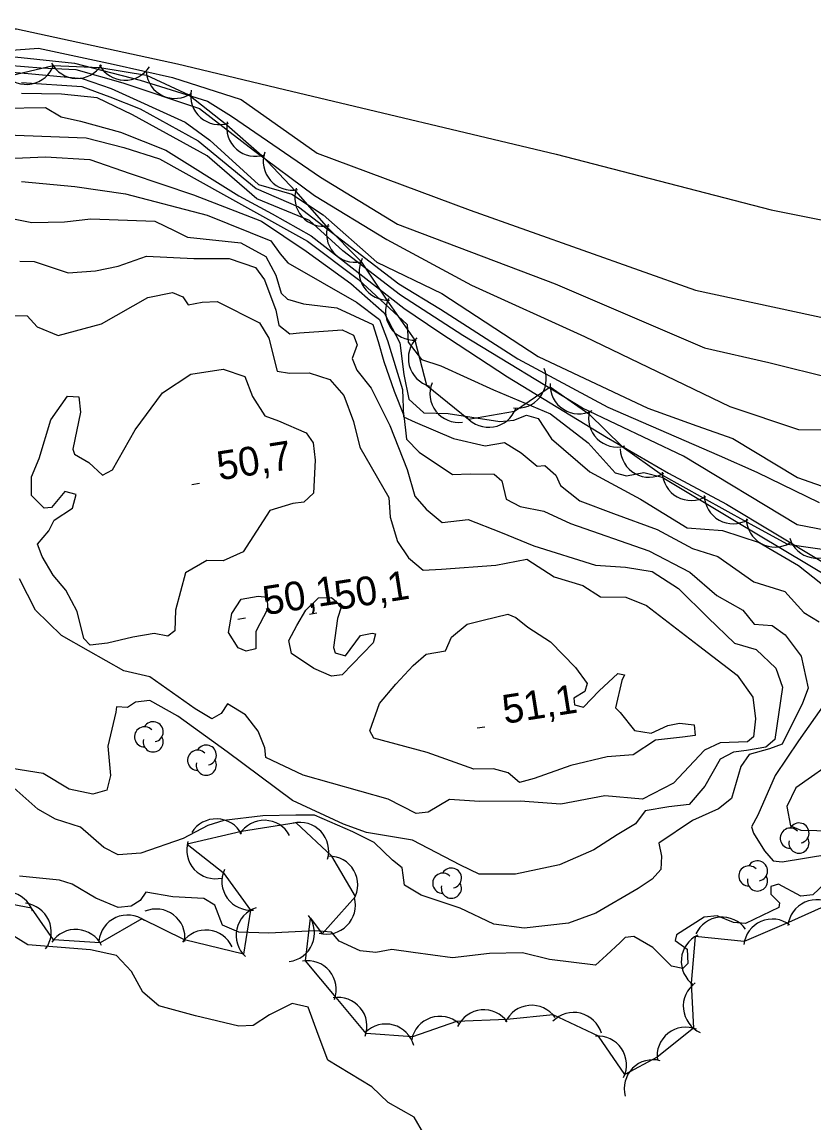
# Model space of a CAD drawing. Extents: x 646142 to 649934, y 5874075 to 5876351.
# Drawn here: x 648828.8 to 648911.3, y 5874832.2 to 5874946.9 of the extents above; entities that cross this region are included whole.
import ezdxf

# ---------------------------------------------------------------- set-up
doc = ezdxf.new("R2010")
doc.units = 0
for name, color, linetype in [('Niveau 1', 7, 'Continuous'), ('Niveau 2', 7, 'Continuous'), ('Niveau 3', 7, 'Continuous'), ('Niveau 44', 7, 'Continuous')]:
    doc.layers.add(name, color=color, linetype=linetype)

msp = doc.modelspace()

# ---------------------------------------------------------------- linework, layer by layer
at = {"layer": 'Niveau 1'}
for points in [[(648826.56, 5874941.75), (648829.48, 5874941.51), (648835.1, 5874941), (648838.13, 5874939.96), (648845.84, 5874936.46), (648848.39, 5874934.56), (648853.47, 5874929.94), (648856.94, 5874928.95), (648860.22, 5874926.79), (648865.79, 5874921.88), (648872.55, 5874918.61), (648872.55, 5874918.61), (648882.61, 5874912.03), (648894.03, 5874906.64), (648899.11, 5874904.8), (648902.86, 5874903.5), (648909.6, 5874899.42)], [(648826.47, 5874932.61), (648831.27, 5874932.82), (648835.9, 5874932.56), (648840.1, 5874931.09), (648846.69, 5874928.87), (648853.8, 5874926.14), (648858.43, 5874923), (648863.08, 5874919.64), (648866.55, 5874916.59), (648868.2, 5874913.45), (648868.6, 5874910.17), (648869.14, 5874907.59), (648870.69, 5874906.16), (648873.22, 5874906.11), (648878.61, 5874905.25), (648880.08, 5874905.42), (648881.4, 5874905.92), (648882.59, 5874905.59), (648884, 5874903.46), (648887.97, 5874900.02), (648893.26, 5874897.19), (648898.1, 5874894.19), (648901.8, 5874893.93), (648905.63, 5874892.66), (648909.71, 5874890.26), (648913.52, 5874887.26)], [(648832.08, 5874889.27), (648830.94, 5874891.19), (648830.44, 5874892.5), (648831.64, 5874893.89), (648832.19, 5874894.98), (648834.09, 5874896.23), (648834.49, 5874897.65), (648833.31, 5874897.96), (648831.91, 5874896.32), (648831.13, 5874896.23), (648829.83, 5874897.56), (648829.82, 5874899.5), (648830.61, 5874901.41), (648831.84, 5874905.43), (648833.59, 5874907.92), (648834.74, 5874907.82), (648834.93, 5874906.25), (648834.14, 5874902.4), (648834.32, 5874901.85), (648835.8, 5874900.99), (648837.21, 5874899.67), (648838.28, 5874900.25), (648840.63, 5874904.4), (648843.47, 5874908.27), (648846.42, 5874910.21), (648849.78, 5874910.72), (648852.04, 5874909.95), (648852.86, 5874907.88), (648854.13, 5874905.86), (648855.56, 5874905.35), (648858.45, 5874904.09), (648859.15, 5874903.03), (648859.37, 5874901.23), (648859.21, 5874897.79), (648858.18, 5874896.87), (648857.06, 5874896.74), (648854.64, 5874896.01), (648851.86, 5874891.69), (648849.8, 5874890.77), (648848.09, 5874890.79), (648845.85, 5874889.51), (648844.84, 5874885.62), (648844.76, 5874883.45), (648844.02, 5874882.91), (648842.62, 5874883.2), (648840.39, 5874882.82), (648837.73, 5874882.17), (648835.93, 5874881.96), (648835.27, 5874882.68), (648834.59, 5874885.46), (648833.41, 5874887.71), (648832.08, 5874889.27)], [(648909.6, 5874899.42), (648913.35, 5874898.12), (648917.61, 5874898.27), (648921.45, 5874898.14), (648924.92, 5874897.16), (648931.3, 5874895.12), (648936.96, 5874893.35), (648941.2, 5874892.69), (648944.49, 5874891.34), (648948.24, 5874889), (648951.71, 5874886.16), (648960.11, 5874881.81), (648970.16, 5874879.05), (648983.43, 5874878.29)], [(648850.69, 5874885.28), (648851.65, 5874886.76), (648853.44, 5874887.08), (648854.37, 5874886.96), (648854.4, 5874885.71), (648853.2, 5874883.41), (648853.19, 5874881.58), (648852.19, 5874881.35), (648851.35, 5874881.71), (648850.36, 5874883.3), (648850.69, 5874885.28)], [(648858.41, 5874885.61), (648859.73, 5874886.91), (648861.09, 5874886.95), (648862.11, 5874886.04), (648861.7, 5874884.74), (648861.27, 5874881.73), (648861.45, 5874881.18), (648862.52, 5874880.85), (648864.08, 5874882.97), (648865.31, 5874883.22), (648865.66, 5874883.15), (648865.43, 5874882.21), (648862.19, 5874878.87), (648861.06, 5874878.74), (648859.25, 5874879.55), (648856.9, 5874881.1), (648856.62, 5874882.44), (648857.46, 5874884.02), (648858.41, 5874885.61)], [(648870.93, 5874881.03), (648872.94, 5874881.38), (648873.56, 5874882.82), (648875.22, 5874884.15), (648876.88, 5874884.58), (648879.43, 5874885.21), (648880.27, 5874884.86), (648881.53, 5874883.86), (648883.88, 5874882.31), (648886.48, 5874879.65), (648887.71, 5874877.97), (648887.47, 5874877.15), (648886.3, 5874876.44), (648886.38, 5874875.76), (648887.32, 5874875.53), (648888.94, 5874877.2), (648890.89, 5874879.03), (648891.59, 5874878.88), (648891.32, 5874878.28), (648890.64, 5874875.46), (648891.15, 5874874.95), (648892.63, 5874873.07), (648894.37, 5874872.82), (648896.1, 5874873.59), (648897.33, 5874873.85), (648898.83, 5874873.68), (648898.96, 5874872.56), (648897.62, 5874872.4), (648894.81, 5874872.07), (648892.48, 5874870.55), (648889.77, 5874870.35), (648886.01, 5874869.45), (648882.18, 5874868.09), (648880.64, 5874867.68), (648879.49, 5874868.69), (648877.96, 5874869.08), (648875.91, 5874869.07), (648871.03, 5874870.78), (648865.49, 5874872.3), (648865.06, 5874873.04), (648866.08, 5874875.9), (648867.77, 5874877.92), (648869.59, 5874879.85), (648870.93, 5874881.03)], [(648914.51, 5874871.51), (648913.97, 5874870.3), (648909.42, 5874867.12), (648908.51, 5874865.18), (648908.87, 5874863.15), (648909.96, 5874862.7), (648913.3, 5874862.63), (648917.08, 5874861.7), (648917.83, 5874860.29), (648917.37, 5874859.32), (648915.83, 5874858.79), (648914.99, 5874857.2), (648913.57, 5874854.73), (648914.01, 5874852.95), (648915.66, 5874851.64), (648919.15, 5874848.49), (648925.8, 5874844.78), (648929.45, 5874844.06), (648934.86, 5874841.13), (648938.68, 5874837.09), (648941.25, 5874832.91), (648943.82, 5874829.76)], [(648870.7, 5874831.08), (648869.69, 5874832.8), (648866.97, 5874834.32), (648865.28, 5874835.97), (648860.69, 5874838.76), (648859.68, 5874841.41), (648858.64, 5874844.28), (648856.99, 5874844.66), (648854.6, 5874843.46), (648852.9, 5874842.34), (648851.41, 5874842.28), (648846.91, 5874843.36), (648843.1, 5874844.41), (648841.44, 5874845.83), (648840.26, 5874847.99), (648838.68, 5874849.65), (648835.96, 5874850.25), (648829.46, 5874850.75), (648826.97, 5874852.3)]]:
    msp.add_lwpolyline(points, dxfattribs=at)
at = {"layer": 'Niveau 2'}
for points in [[(648804.39, 5874946.88), (648818.24, 5874946.15), (648828.26, 5874946.15), (648845.02, 5874942.51), (648856.18, 5874939.85), (648884.49, 5874933.12), (648906.85, 5874927.33), (648926.66, 5874923.35), (648935.29, 5874921.33), (648949.8, 5874920.69), (648964.39, 5874919.36), (648976.84, 5874914.53), (648990.17, 5874906.3), (649000.31, 5874901.42), (649016.05, 5874896.28), (649031.58, 5874894.83), (649049.16, 5874893.62), (649079, 5874896.65)], [(648819.82, 5874943.36), (648830.55, 5874944.14), (648838.32, 5874942.48), (648844.53, 5874941.11), (648851.68, 5874938.8), (648859.57, 5874933.21), (648875.52, 5874927.27), (648898.98, 5874918.95), (648913.31, 5874915.85), (648922.47, 5874915.99), (648928.58, 5874916.47), (648935.28, 5874916.78), (648945.95, 5874916.98), (648956.41, 5874915.99), (648960.6, 5874914.97), (648966, 5874912.57), (648980.97, 5874903.15), (648991.99, 5874897.58), (649006.15, 5874891.91), (649016.29, 5874889.72), (649025.58, 5874888.71), (649034.13, 5874888.08)], [(648828.08, 5874943.26), (648834.32, 5874942.59), (648841.15, 5874940.83)], [(648827.41, 5874942.39), (648830.81, 5874942.09), (648834.43, 5874941.93), (648839.35, 5874940.53), (648847.33, 5874937.86), (648852.96, 5874933.53), (648859.32, 5874928.82), (648866.84, 5874924.24), (648875.65, 5874919.47), (648887.43, 5874914.11), (648902.57, 5874906.83), (648909.7, 5874904.42), (648912.6, 5874904.41), (648916.84, 5874904.79), (648922.03, 5874905.04), (648928.98, 5874904.11), (648943.99, 5874899.72), (648947.97, 5874899.37), (648955.43, 5874897.11), (648966.42, 5874892.48), (648980.81, 5874885.58)], [(648828.78, 5874940.57), (648835.07, 5874940.15)], [(648841.15, 5874940.83), (648848.16, 5874938.62), (648850.67, 5874937.06), (648859.92, 5874930.7), (648867.94, 5874925.83), (648884.37, 5874919.61), (648899.93, 5874912.94), (648906.62, 5874911.4), (648913.32, 5874909.74), (648916.67, 5874909.9), (648927.65, 5874909.32), (648940.53, 5874909.31), (648947.22, 5874908.7), (648949.78, 5874909.58), (648950.93, 5874911.57), (648953.2, 5874911.95), (648958.06, 5874910.2), (648961.32, 5874909.07), (648967.46, 5874905.37), (648978.1, 5874898.02)], [(648913.71, 5874893.7), (648909.58, 5874894.49), (648897.75, 5874901.65), (648887.22, 5874906.65), (648874.76, 5874914.21), (648868.25, 5874918.41), (648862.27, 5874923.03), (648858.77, 5874926.2), (648853.3, 5874928.45), (648848.14, 5874932.93), (648840.35, 5874937.21), (648836.68, 5874938.98), (648832.94, 5874939.35), (648828.77, 5874939.44)], [(648835.07, 5874940.15), (648837.97, 5874939.1), (648841.13, 5874937.84), (648847.2, 5874934.5), (648853.23, 5874929.54), (648857.63, 5874927.62), (648868.08, 5874919.59), (648872.44, 5874916.98), (648880.47, 5874911.79), (648889.86, 5874906.75), (648901.45, 5874901.74), (648905.36, 5874900), (648911.87, 5874896.83)], [(648826.8, 5874937.9), (648831.29, 5874937.96), (648832.9, 5874937), (648834.92, 5874936.54), (648839.09, 5874935.41), (648843.81, 5874933.54), (648851.42, 5874928.78)], [(648827.21, 5874935.13), (648835.53, 5874934.83), (648839.45, 5874933.79), (648843.16, 5874932.61), (648849.83, 5874928.9), (648858.58, 5874924.05), (648863.9, 5874920.07), (648868.95, 5874915.36), (648869.06, 5874913.53), (648870.43, 5874911.74), (648872.47, 5874911.05), (648877.94, 5874908.58), (648883.89, 5874906.05), (648887.81, 5874903.06), (648890.61, 5874899.93), (648891.8, 5874899.61), (648893.6, 5874899.94), (648895.5, 5874899.47), (648903.06, 5874894.94), (648913.23, 5874888.88)], [(648828.79, 5874930.25), (648834.35, 5874929.75), (648839.61, 5874928.98), (648848.14, 5874926.77), (648854.77, 5874924.1), (648855.74, 5874922.72), (648856.54, 5874921.78), (648863.69, 5874917.68), (648866.08, 5874915.89), (648866.92, 5874913.7), (648868.46, 5874908.6), (648868.57, 5874905.74), (648869.79, 5874905.2), (648873.78, 5874903.48), (648877.08, 5874902.72), (648879.1, 5874903.07), (648880.84, 5874902.01), (648880.84, 5874902.01), (648882.5, 5874900.6), (648883.29, 5874900.69), (648884.45, 5874899.68), (648884.92, 5874898.59), (648886.95, 5874896.99), (648890.44, 5874895.67), (648894.99, 5874894.03), (648898.67, 5874892.05), (648901.3, 5874891.21), (648905.06, 5874888.55), (648908.28, 5874887.55), (648910.26, 5874885.37), (648911.87, 5874884.41)], [(648851.42, 5874928.78), (648854.88, 5874926.88), (648858.96, 5874924.59), (648868.62, 5874917.07), (648872.26, 5874914.61), (648879.4, 5874909.91), (648889.73, 5874903.62), (648896.17, 5874899.88), (648902.2, 5874896.66), (648912.15, 5874890.68)], [(648827.27, 5874926.52), (648829.85, 5874926.01), (648833.28, 5874926.07), (648835.99, 5874926.39), (648842.67, 5874926.13), (648844.74, 5874925.11), (648846.07, 5874924.47), (648851.64, 5874923.86), (648854.22, 5874922.44), (648855.26, 5874920.5), (648855.83, 5874918.62), (648856.48, 5874918), (648858.14, 5874917.51), (648861.62, 5874917.11), (648865.38, 5874915.38), (648865.94, 5874913.61), (648866.54, 5874911.5), (648867.6, 5874908.42), (648868.59, 5874905.9), (648868.89, 5874903.42), (648870.2, 5874902.08), (648873.69, 5874899.74), (648873.69, 5874899.74), (648875.51, 5874899.83), (648878.03, 5874899.79), (648878.81, 5874899.07), (648879.26, 5874897.18), (648880.73, 5874896.43), (648883.2, 5874895.92), (648885.98, 5874894.64), (648894.11, 5874891.81), (648898.39, 5874889.56), (648901.2, 5874887.14), (648903.91, 5874885.62), (648905.11, 5874884.16), (648906.96, 5874884.03), (648908.34, 5874883.05), (648909.98, 5874880.83), (648910.73, 5874877.48), (648910.12, 5874875.92), (648908, 5874871.67), (648906.69, 5874871.17), (648904.59, 5874870.58), (648903.71, 5874869.33), (648902.74, 5874866.01), (648901.38, 5874864.93), (648898.67, 5874863.7), (648895.17, 5874861.34), (648895.45, 5874860), (648895.39, 5874858.62), (648894.48, 5874857.59), (648893, 5874856.62)], [(648828.6, 5874921.98), (648830.09, 5874921.92), (648833.66, 5874920.74), (648836.5, 5874920.95), (648838.84, 5874921.45), (648841.8, 5874922.49), (648846.75, 5874922.26), (648850.41, 5874922.23), (648853.15, 5874921.29), (648854.11, 5874920.03), (648855.29, 5874916.85), (648855.59, 5874915.29), (648856.73, 5874914.39), (648857.75, 5874914.51), (648860.24, 5874914.68), (648862.17, 5874914.8), (648863.38, 5874914.25), (648863.73, 5874913.26), (648863.22, 5874911.83), (648863.7, 5874910.63), (648865.19, 5874908.74), (648867.15, 5874904.85), (648868.96, 5874900.26), (648868.96, 5874900.26), (648869.75, 5874897.5), (648870.94, 5874896.15), (648872.6, 5874894.74), (648875.31, 5874895.06), (648878.67, 5874893.73), (648882.16, 5874892.31), (648888.57, 5874890.31), (648891.68, 5874890.1), (648894.48, 5874889.63), (648897.21, 5874887.89), (648900.32, 5874884.82), (648903.05, 5874882.17), (648905.3, 5874881.51), (648907.36, 5874879.58), (648908.06, 5874877.61), (648907.24, 5874872.13), (648906.3, 5874871.34), (648904.29, 5874870.99), (648902.94, 5874870.83), (648901.54, 5874870.09), (648899.94, 5874867.28), (648898.34, 5874865.37), (648896.2, 5874865.12), (648893.73, 5874864.72), (648892.75, 5874863.35), (648890.83, 5874862.21)], [(648830.43, 5874915.12), (648832.6, 5874914.23), (648837.13, 5874915.45), (648841.94, 5874918.17), (648844.5, 5874918.7), (648845.58, 5874918.26), (648846.14, 5874917.41), (648847.59, 5874917.69), (648849.18, 5874917.76), (648853.56, 5874915.53), (648854.55, 5874913.94), (648855.43, 5874910.5), (648856.71, 5874910.3), (648858.76, 5874910.32), (648860.89, 5874909.65), (648862.35, 5874907.99), (648863.37, 5874905.26), (648864.03, 5874902.59), (648867.06, 5874897.35), (648867.2, 5874895.31), (648867.96, 5874892.78), (648869.08, 5874891.08), (648870.61, 5874889.77), (648872.53, 5874889.88), (648878.19, 5874890.31), (648881.42, 5874890.92), (648884.27, 5874889.08), (648887.24, 5874888.17), (648889.09, 5874887.02), (648891.72, 5874886.98), (648893.88, 5874886.09), (648899.29, 5874881.93), (648903.31, 5874878.86), (648904.97, 5874876.54), (648905.24, 5874874.29), (648905.01, 5874872.43), (648904.39, 5874871.9), (648901.55, 5874871.8), (648899.93, 5874871.04), (648896.69, 5874867.58), (648893.47, 5874865.94)], [(648828, 5874916.32), (648829.38, 5874916.26), (648830.43, 5874915.12)], [(648893.47, 5874865.94), (648889.55, 5874866.29), (648884.97, 5874865.41), (648880.71, 5874865.71), (648876.49, 5874865.67), (648873.38, 5874865.88), (648871.14, 5874864.59), (648869.9, 5874864.45), (648866.98, 5874865.93), (648858.12, 5874868.44), (648854.24, 5874870.27), (648854.12, 5874871.28), (648853.45, 5874873.03), (648852.11, 5874874.7), (648850.25, 5874875.86), (648849.57, 5874874.87), (648848.61, 5874874.3), (648846.89, 5874875.35), (648842.14, 5874878.68), (648839.45, 5874879.28), (648835.77, 5874881.37), (648832.94, 5874882.98), (648830.23, 5874885.63), (648828.58, 5874888.87)], [(648890.83, 5874862.21), (648888.39, 5874860.66), (648884.81, 5874859.1), (648880.24, 5874858.11), (648876.46, 5874858.12), (648874.52, 5874859.04), (648869.52, 5874861.66), (648864.73, 5874862.47), (648862.34, 5874863.34), (648857.01, 5874865.8), (648850.22, 5874870.85), (648845.07, 5874874.59), (648842.14, 5874876.2), (648840.67, 5874876.02), (648839.82, 5874875.47), (648838.67, 5874875.56), (648838.62, 5874874.98), (648837.79, 5874871.45), (648838.04, 5874868.39), (648837.66, 5874866.86), (648836.22, 5874866.46), (648833.75, 5874866.98), (648831.04, 5874868.6), (648827.77, 5874869.14)], [(648912.54, 5874876), (648909.7, 5874871.99), (648907.28, 5874868.38), (648905.48, 5874864.27), (648904.83, 5874863.04), (648905.02, 5874862.38), (648906.16, 5874860.56), (648907.09, 5874859.52), (648908.02, 5874859.4), (648912.86, 5874860.19)], [(648893, 5874856.62), (648888.61, 5874854.04), (648885.76, 5874853.02), (648881.13, 5874852.48), (648877.98, 5874852.91), (648874.46, 5874854.56), (648870.4, 5874855.92), (648868.67, 5874856.98), (648868.55, 5874858), (648868.45, 5874858.79), (648867.44, 5874859.59), (648865.5, 5874861.42), (648863.3, 5874862.54), (648859.31, 5874864.25), (648857.36, 5874864.26), (648853.93, 5874864.2), (648849.87, 5874863.72), (648848.21, 5874863.19), (648845.62, 5874861.85), (648841.23, 5874860.3), (648838.84, 5874860.14), (648837.37, 5874860.89), (648834.94, 5874863.01), (648832.32, 5874863.85), (648830.47, 5874864.89), (648825.46, 5874869.35)], [(648888.57, 5874848.63), (648883.79, 5874849.22), (648880.95, 5874849.92), (648877.52, 5874849.86), (648873.67, 5874849.41), (648869.59, 5874849.96), (648867.37, 5874850.28), (648865.69, 5874849.97), (648864.06, 5874850.12), (648861.87, 5874851.13), (648861.07, 5874852.07), (648859.33, 5874852.21), (648854.54, 5874851.99), (648851.43, 5874852.09), (648849.73, 5874852.81), (648848.91, 5874854.89), (648847.79, 5874855.57), (648844.56, 5874855.76), (648841.74, 5874856.24), (648841.16, 5874855.37), (648840.2, 5874854.79), (648838.84, 5874854.63), (648836.54, 5874855.63), (648834.07, 5874857.06), (648832.75, 5874857.48), (648828.57, 5874857.91)], [(648909.95, 5874855.84), (648907.62, 5874857.06), (648906.84, 5874856.85), (648906.82, 5874856.05), (648907.74, 5874855.12), (648907.68, 5874854.65), (648904.21, 5874852.98), (648902.94, 5874853.07), (648901.25, 5874853.79), (648899.89, 5874853.63), (648897.02, 5874851.8), (648896.86, 5874851.2), (648898.11, 5874850.32), (648898.18, 5874848.83), (648897.67, 5874848.31), (648896.5, 5874848.52), (648894.54, 5874850.47), (648892.56, 5874851.62), (648891.66, 5874851.51), (648891.15, 5874851), (648889.7, 5874849.68), (648888.57, 5874848.63)], [(648913.05, 5874857.69), (648911.19, 5874855.98), (648909.95, 5874855.84)]]:
    msp.add_lwpolyline(points, dxfattribs=at)
at = {"layer": 'Niveau 3'}
for p, q in [((648846.53, 5874898.72), (648847.32, 5874898.84)), ((648851.31, 5874884.68), (648852.1, 5874884.81)), ((648858.77, 5874885.21), (648859.56, 5874885.33)), ((648876.26, 5874873.35), (648877.05, 5874873.47))]:
    msp.add_line(p, q, dxfattribs=at)
at = {"layer": 'Niveau 44'}
for points in [[(648827.1, 5874941.17), (648832.08, 5874942.34), (648836.93, 5874942.15), (648841.82, 5874941.35), (648846.22, 5874939.29), (648850.17, 5874936.17), (648853.82, 5874932.96), (648857.33, 5874929.26), (648860.53, 5874925.61), (648864.14, 5874921.96), (648866.82, 5874917.91), (648869.76, 5874913.75), (648870.98, 5874909.06), (648875.35, 5874905.51), (648880.14, 5874906.34), (648883.84, 5874908.89), (648887.87, 5874906.06), (648891.33, 5874902.65), (648895.55, 5874899.67)], [(648895.55, 5874899.67), (648899.8, 5874897.32), (648904.3, 5874894.83), (648908.55, 5874892.48), (648913.85, 5874891.74)], [(648860.09, 5874851.92), (648863.56, 5874855.79), (648861.11, 5874859.98), (648857.39, 5874863.48), (648851.7, 5874862.56), (648846.05, 5874861.23), (648849.8, 5874858.3), (648852.65, 5874854.37), (648851.9, 5874849.77), (648845.75, 5874851.29), (648841.32, 5874853.47), (648836.98, 5874850.96), (648832.13, 5874851.29), (648829.82, 5874854.57), (648825.05, 5874855.49)], [(648913.09, 5874855.06), (648908.66, 5874853.07), (648904.07, 5874851.09), (648898.96, 5874851.62), (648898.53, 5874846.78), (648898.78, 5874842.07), (648894.98, 5874839.06), (648891.62, 5874837.24), (648888.89, 5874841.26), (648884.17, 5874843.45), (648879.33, 5874842.99), (648874.09, 5874842.78), (648869.5, 5874841.19), (648864.68, 5874841.54), (648861.57, 5874845.26), (648858.36, 5874849.1), (648858.87, 5874853.54), (648860.09, 5874851.92)]]:
    msp.add_lwpolyline(points, dxfattribs=at)
for centre, radius, start, end in [((648829.29, 5874943.38), 3, 220.837, 340.815), ((648834.57, 5874944), 3, 207.7747, 327.7526), ((648839.57, 5874943.81), 3, 207.7747, 327.7526), ((648844.76, 5874941.92), 3, 184.9937, 304.9716), ((648849.4, 5874939.19), 3, 168.7199, 288.6978), ((648853.16, 5874935.89), 3, 168.7199, 288.6978), ((648856.96, 5874932.36), 3, 161.2141, 281.192), ((648860.25, 5874928.6), 3, 161.2141, 281.192), ((648863.55, 5874924.84), 3, 161.2141, 281.192), ((648866.95, 5874920.9), 3, 153.4243, 273.4023), ((648869.7, 5874916.73), 3, 153.4243, 273.4023), ((648872.08, 5874911.85), 3, 134.5051, 254.483), ((648880.44, 5874909.66), 3, 261.8233, 21.8013), ((648874.32, 5874908.17), 3, 157.8012, 277.7791), ((648886.84, 5874909.07), 3, 177.348, 297.3259), ((648877.45, 5874907.66), 3, 219.7678, 339.7458), ((648890.84, 5874905.61), 3, 165.3302, 285.3081), ((648894.15, 5874902.46), 3, 181.0568, 301.0347), ((648898.53, 5874900.04), 3, 181.0568, 301.0347), ((648902.9, 5874897.62), 3, 181.0568, 301.0347), ((648907.28, 5874895.19), 3, 181.0568, 301.0347), ((648911.66, 5874894.02), 3, 197.629, 317.6069), ((648842.5, 5874872.95), 1.05, 282.2692, 149.7263), ((648841.6, 5874872.42), 1.05, 44.1154, 269.804), ((648842.5, 5874871.9), 1.05, 166.9369, 29.6212), ((648847.13, 5874869.99), 1.05, 44.1154, 269.804), ((648848.03, 5874870.52), 1.05, 282.2692, 149.7263), ((648848.03, 5874869.47), 1.05, 166.9369, 29.6212), ((648849.07, 5874860.88), 3, 28.2854, 148.2633), ((648854.07, 5874860.73), 3, 28.2854, 148.2633), ((648857.79, 5874860.51), 3, 343.677, 103.6549), ((648908.86, 5874861.87), 1.05, 44.1154, 269.804), ((648909.76, 5874862.4), 1.05, 282.2692, 149.7263), ((648848.99, 5874860.64), 3, 162.6698, 282.6478), ((648909.76, 5874861.35), 1.05, 166.9369, 29.6212), ((648860.81, 5874857), 3, 330.2889, 90.2669), ((648905.44, 5874858.46), 1.05, 282.2692, 149.7263), ((648852.65, 5874857.37), 3, 155.8922, 275.8702), ((648872.66, 5874857.18), 1.05, 44.1154, 269.804), ((648873.56, 5874857.71), 1.05, 282.2692, 149.7263), ((648904.54, 5874857.93), 1.05, 44.1154, 269.804), ((648905.44, 5874857.41), 1.05, 166.9369, 29.6212), ((648873.56, 5874856.66), 1.05, 166.9369, 29.6212), ((648827.1, 5874853.3), 3, 19.0553, 139.0332), ((648860.56, 5874854.88), 3, 255.1007, 15.0786), ((648828.88, 5874852.1), 3, 323.8645, 83.8425), ((648842.81, 5874851.49), 3, 352.893, 112.8709), ((648854.14, 5874851.76), 3, 107.6187, 227.5966), ((648911.6, 5874852.45), 3, 54.1952, 174.1731), ((648839.84, 5874850.86), 3, 54.3747, 174.3527), ((648856.3, 5874851.99), 3, 277.1444, 37.1223), ((648901.75, 5874850.65), 3, 35.3689, 155.3469), ((648907, 5874850.44), 3, 53.4459, 173.4238), ((648834.44, 5874849.36), 3, 26.0748, 146.0527), ((648847.99, 5874849.3), 3, 24.3559, 144.3339), ((648900.5, 5874849.05), 3, 114.9568, 234.9348), ((648858.56, 5874846.11), 3, 339.8775, 99.8555), ((648900.71, 5874844.35), 3, 125.7156, 245.6935), ((648861.77, 5874842.27), 3, 339.8775, 99.8555), ((648881.92, 5874841.46), 3, 35.399, 155.377), ((648872.37, 5874840.31), 3, 49.1077, 169.0856), ((648876.94, 5874840.99), 3, 35.399, 155.377), ((648886.3, 5874840.72), 3, 16.1488, 136.1268), ((648866.73, 5874839.51), 3, 14.6414, 134.6193), ((648897.98, 5874839.18), 3, 68.414, 188.392), ((648888.8, 5874838.26), 3, 334.1987, 94.1766), ((648894.56, 5874835.79), 3, 75.2894, 195.2674)]:
    msp.add_arc(centre, radius, start, end, dxfattribs=at)

# ---------------------------------------------------------------- texts
at = {"layer": 'Niveau 3'}
for s, p in [('50,7 ', (648849.38, 5874899.13)), ('50,1 ', (648854.16, 5874885.09)), ('50,1 ', (648861.62, 5874885.62)), ('51,1 ', (648879.11, 5874873.76))]:
    msp.add_text(s, height=3, rotation=8.9405, dxfattribs=at).set_placement(p)

doc.saveas('drawing.dxf')
